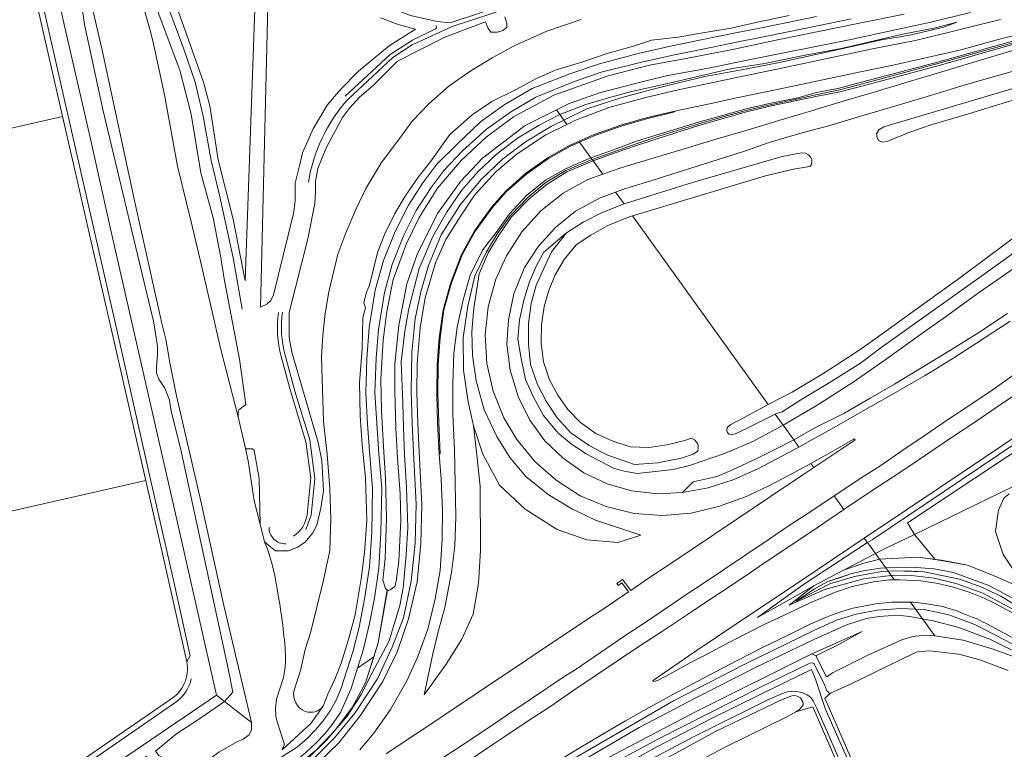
# Model space of a CAD drawing. Header units: metres. Extents: x 209813 to 223847, y 571801 to 587119.
# Tile 399 of 656: x 220710 to 221076, y 577782 to 578054. Entities that reach past the tile are written whole.
import ezdxf

# ---------------------------------------------------------------- set-up
doc = ezdxf.new("R2010")
doc.units = ezdxf.units.M
for name, color, linetype, lineweight in [('B-RO-GR-GRAS-GV', 8, 'Continuous', 0), ('B-RO-GR-GROENVOORZIENING-GV', 8, 'Continuous', 0), ('B-RO-GW-TALUD_KRUIN-G', 8, 'Continuous', 0), ('B-RO-OG-TERREIN_CULTUURSCHEIDING-GV', 8, 'Continuous', 0), ('B-RO-OG-WEG-GV', 8, 'Continuous', 0), ('B-RO-VH-VERHARDING_OPEN-GV', 8, 'Continuous', 0), ('B-RO-VH-VERHARDING_TEGEL-GV', 8, 'Continuous', 0)]:
    doc.layers.add(name, color=color, linetype=linetype, lineweight=lineweight)

msp = doc.modelspace()

# ---------------------------------------------------------------- linework, layer by layer
at = {"layer": 'B-RO-GR-GRAS-GV', "flags": 128}
for points in [[(220608.938, 577827.258), (220701.313, 577848.204), (220696.536, 577868.444), (220757.112, 577882.269), (220754.905, 577891.869), (220747.697, 577923.508), (220741.078, 577952.821), (220736.87, 577971.014), (220731.293, 577995.636), (220727.345, 578012.391), (220726.164, 578017.61), (220639.876, 577997.897), (220624.964, 578063.299)], [(220912.486, 578016.33), (220920.998, 578020.515), (220933.711, 578024.652), (220945.232, 578027.707), (220955.674, 578030.289), (220964.917, 578032.536), (220978.537, 578035.031), (220992.064, 578037.666), (221006.155, 578040.683), (221018.54, 578043.519), (221030.571, 578046.206), (221041.125, 578047.915), (221053.761, 578050.845), (221058.626, 578052.707), (221050.6, 578050.697), (221037.857, 578048.157), (221026.201, 578045.399), (221015.586, 578042.933), (221002.184, 578040.478), (220987.097, 578037.388), (220974.488, 578035.354), (220963.772, 578032.907), (220951.129, 578029.937), (220937.628, 578027.003), (220929.114, 578024.664), (220920.709, 578022.131), (220910.994, 578018.407)], [(221083.845, 578046.368), (221082.326, 578046.524), (221051.888, 578037.97), (221023.199, 578030.43), (221014.859, 578028.266), (221006.432, 578026.559), (220999.446, 578024.63), (220988.377, 578022.335), (220980.241, 578020.49), (220971.945, 578018.145), (220962.533, 578015.606), (220947.569, 578010.964), (220939.553, 578008.44), (220930.932, 578005.304), (220922.575, 578002.287), (220923.054, 578001.62), (220931.045, 578004.542), (220939.707, 578007.628), (220947.774, 578010.342), (220962.673, 578014.905), (220972.107, 578017.662), (220980.331, 578019.918)], [(220923.416, 578001.116), (220931.258, 578004.038), (220939.925, 578007.059), (220947.96, 578009.666), (220962.696, 578014.29), (220972.154, 578017.105), (220980.363, 578019.35), (220988.6, 578021.405), (220999.546, 578023.757), (221006.763, 578025.245), (221015.059, 578026.859), (221023.753, 578029.103), (221052.043, 578036.63), (221082.685, 578045.394), (221083.845, 578046.368), (221052.015, 578037.462), (221023.483, 578029.816), (221014.988, 578027.617), (221006.631, 578025.887), (220999.551, 578024.228), (220988.528, 578021.922), (220980.331, 578019.918)], [(220819.122, 577778.348), (220827.302, 577786.476), (220834.791, 577795.71), (220843.276, 577808.517), (220848.727, 577820.249), (220852.922, 577831.183), (220855.734, 577844.841), (220857.203, 577858.993), (220857.604, 577873.398), (220856.623, 577892.737), (220856.189, 577903.56), (220855.798, 577915.485), (220856.043, 577929.953), (220857.285, 577942.334), (220859.294, 577952.45), (220862.212, 577962.228), (220866.95, 577973.664), (220873.909, 577984.755), (220881.792, 577994.283), (220889.684, 578001.844), (220898.271, 578008.301), (220907.917, 578014.083), (220912.486, 578016.33), (220910.994, 578018.407), (220903.284, 578014.468), (220895.306, 578009.584), (220887.376, 578003.539), (220880.554, 577997.136), (220874.477, 577990.1), (220868.851, 577982.004), (220863.763, 577973.021), (220858.775, 577961.161), (220854.842, 577946.182), (220853.43, 577937.836), (220852, 577926.435), (220852.702, 577911.059), (220852.892, 577901.953), (220853.239, 577891.924), (220854.017, 577879.673), (220854.513, 577864.779), (220853.949, 577854.562), (220852.734, 577842.361), (220851.553, 577835.776), (220847.598, 577822.638), (220841.186, 577810.43), (220837.149, 577802.598), (220831.953, 577794.528), (220824.398, 577785.734), (220816.924, 577778.482)], [(220922.575, 578002.287), (220913.083, 577998.253), (220905.644, 577993.947), (220898.685, 577988.232), (220892.291, 577981.414), (220887.354, 577974.477), (220882.28, 577967.915), (220877.672, 577958.681), (220875.054, 577949.437), (220872.852, 577939.272), (220871.668, 577929.595), (220871.282, 577918.165), (220871.26, 577906.938), (220871.921, 577893.651), (220872.322, 577868.713), (220872.024, 577857.888), (220870.722, 577848.028), (220868.312, 577834.987), (220865.955, 577826.442), (220863.83, 577817.806), (220860.603, 577802.508), (220868.732, 577813.973), (220874.543, 577823.275), (220878.792, 577832.558), (220880.749, 577843.937), (220881.562, 577856.247), (220881.349, 577880.166), (220879.798, 577895.159), (220878.954, 577902.541), (220877, 577911.471), (220875.181, 577923.353), (220875.141, 577935.44)], [(220878.954, 577902.541), (220882.349, 577892.053), (220888.622, 577880.466), (220898.157, 577871.563), (220909.973, 577864.02), (220921.111, 577860.12), (220932.591, 577859.17), (220941.092, 577861.921), (220924.231, 577867.52), (220915.441, 577871.745), (220906.642, 577877.034), (220898.378, 577883.733), (220892.47, 577890.829), (220887.557, 577898.584), (220882.945, 577908.494), (220879.875, 577919.294), (220878.578, 577928.697), (220878.283, 577937.645), (220879, 577946.331), (220881.001, 577959.19), (220884.374, 577966.952), (220888.458, 577973.667), (220893.087, 577980.392), (220899.621, 577986.985), (220906.306, 577992.473), (220913.61, 577997.06), (220923.416, 578001.116), (220923.054, 578001.62), (220913.276, 577997.63), (220905.926, 577993.283), (220899.129, 577987.589), (220892.723, 577980.814), (220887.905, 577974.088), (220883.701, 577967.279), (220879.479, 577958.442), (220876.793, 577947.157), (220875.141, 577935.44)], [(221014.952, 577846.098), (221019.183, 577847.535), (221023.816, 577848.618), (221030.185, 577849.596), (221032.174, 577849.737), (221029.873, 577852.939), (221029.419, 577852.892), (221024.028, 577851.542), (221016.503, 577848.93)], [(221032.174, 577849.737), (221041.903, 577850.028), (221050.114, 577849.344), (221057.378, 577848.014), (221070.512, 577843.17), (221079.981, 577838.122), (221091.623, 577832.245), (221095.953, 577830.01), (221099.632, 577827.431), (221100.71, 577829.464), (221088.318, 577837.669), (221080.361, 577843.257), (221071.589, 577847.192), (221062.511, 577850.755), (221052.913, 577852.572), (221044.012, 577853.772), (221029.873, 577852.939)], [(221014.952, 577846.098), (221010.621, 577844.62), (221005.643, 577841.968), (220998.87, 577837.409), (221011.415, 577843.752), (221020.568, 577846.585), (221030.561, 577848.426), (221033.023, 577848.554), (221032.174, 577849.737)], [(221005.45, 577843.078), (220996.258, 577835.879), (221009.471, 577841.721), (221023.827, 577845.664), (221034.209, 577846.904)], [(221043.18, 577834.417), (221037.771, 577834.605), (221028.904, 577834.007), (221021.136, 577832.524), (221013.801, 577830.235), (221005.481, 577826.399), (220979.725, 577813.865), (220953.215, 577800.267), (220914.944, 577778.049), (220878.751, 577754.438), (220910.887, 577773.026), (220940.452, 577790.366), (220961.867, 577801.575), (220984.03, 577812.84), (221005.425, 577823.117), (221017.965, 577828.734), (221025.031, 577830.856), (221029.735, 577831.678), (221036.405, 577832.126), (221041.071, 577831.668), (221045.766, 577830.817)], [(221077.704, 577811.566), (221067.174, 577815.478), (221059.263, 577817.649), (221048.553, 577818.906), (221043.971, 577818.463), (221042.719, 577818.032), (221019.25, 577806.653), (221011.588, 577803.097), (221009.522, 577801.277), (221021.799, 577773.178), (221032.118, 577750.16), (221068.63, 577730.157), (221089.473, 577718.568)], [(221026.191, 577749.043), (221005.083, 577798.081), (220998.749, 577796.236), (220995.627, 577794.517), (220973.177, 577783.434), (220950.712, 577771.602)]]:
    msp.add_lwpolyline(points, dxfattribs=at)
for points in [[(220988.485, 577910.547), (220938.085, 577980.698), (220936.129, 577980.105), (220928.598, 577976.989), (220922.513, 577973.555), (220917.108, 577969.886), (220912.58, 577964.449), (220909.336, 577958.74), (220906.946, 577952.978), (220905.231, 577946.935), (220904.15, 577940.184), (220904.025, 577933.278), (220905.001, 577926.396), (220907.234, 577919.7), (220910.225, 577914.006), (220913.942, 577908.664), (220918.755, 577903.869), (220924.428, 577899.779), (220930.724, 577896.828), (220937.102, 577894.716), (220944.045, 577894.496), (220950.785, 577895.556), (220957.527, 577897.138), (220960.003, 577898.029), (220961.086, 577897.388), (220962.051, 577896.298), (220962.47, 577895.365), (220962.471, 577894.409), (220962.3, 577893.116), (220960.626, 577892.05), (220956.194, 577890.51), (220947.285, 577888.766), (220938.824, 577888.208), (220928.497, 577891.767), (220921.874, 577895.308), (220915.164, 577899.93), (220910.07, 577905.531), (220905.976, 577911.739), (220902.769, 577917.917), (220900.139, 577925.359), (220899.365, 577933.127), (220899.4, 577940.683), (220900.324, 577948.097), (220902.251, 577954.971), (220907.938, 577967.321), (220913.485, 577974.375), (220905.015, 577967.187), (220902.509, 577962.533), (220899.697, 577956.124), (220897.598, 577949.358), (220895.987, 577941.993), (220895.458, 577934.822), (220896.623, 577927.643), (220898.298, 577919.887), (220901.27, 577913.281), (220904.941, 577906.482), (220910.358, 577899.908), (220915.177, 577895.906), (220920.541, 577892.305), (220931.246, 577886.695), (220934.864, 577885.685), (220939.698, 577884.884), (220953.094, 577886.301), (220959.242, 577887.775), (220972.219, 577892.276), (220982.716, 577896.746), (220994.039, 577902.817), (220991.104, 577906.901), (220982.075, 577902.487), (220976.261, 577899.555), (220974.778, 577899.368), (220973.889, 577899.523), (220973.276, 577900.051), (220973.037, 577900.807), (220973.209, 577901.952), (220974.546, 577903.071), (220981.086, 577906.502)], [(220984.482, 577831.299), (221005.45, 577843.078), (221016.503, 577848.93), (221028.342, 577855.07), (221025.425, 577859.13), (221001.626, 577843.515)], [(221088.737, 577830.236), (221085.006, 577833.129), (221074.91, 577839.222), (221067.279, 577842.876), (221059.539, 577845.536), (221046.46, 577848.304), (221034.98, 577848.656), (221033.023, 577848.554), (221034.209, 577846.904), (221035.419, 577847.001), (221041.698, 577846.894), (221050.109, 577845.938), (221058.714, 577843.772), (221068.191, 577840.287), (221077.527, 577835.363), (221084.677, 577831.566)], [(221102.924, 577810.288), (221097.176, 577813.236), (221079.442, 577821.311), (221065.549, 577828.519), (221055.563, 577832.259), (221046.456, 577834.303), (221043.18, 577834.417), (221045.766, 577830.817), (221049.773, 577830.091), (221059.308, 577827.562), (221070.845, 577823.235), (221083.164, 577817.088)], [(221006.199, 577816.982), (221014.951, 577821.402), (221023.436, 577826.018), (221004.661, 577817.707)]]:
    msp.add_lwpolyline(points, close=True, dxfattribs=at)
at = {"layer": 'B-RO-GR-GROENVOORZIENING-GV', "flags": 128}
for points in [[(221063.633, 578056.369), (221048.885, 578052.789), (221031.654, 578048.997), (221019.193, 578046.27), (220979.454, 578038.339), (220966.324, 578035.652), (220951.115, 578032.942), (220942.039, 578030.702), (220925.796, 578026.431), (220914.255, 578022.346), (220909.782, 578020.093)], [(221143.534, 578055.517), (221131.823, 578051.755), (221120.047, 578047.89), (221100.947, 578041.291), (221088.295, 578037.306), (221079.091, 578034.43), (221069.439, 578031.695), (221060.059, 578028.897), (221048.823, 578025.454), (221037.983, 578022.259), (221021.967, 578017.58), (221011.369, 578014.325), (221000.622, 578011.478), (220989.234, 578008.14), (220979.674, 578004.746), (220969.872, 578001.705), (220947.196, 577994.524), (220935.217, 577990.808), (220931.735, 577989.537)], [(220910.994, 578018.407), (220920.709, 578022.131), (220929.114, 578024.664), (220937.628, 578027.003), (220951.129, 578029.937), (220963.772, 578032.907), (220974.488, 578035.354), (220987.097, 578037.388), (221002.184, 578040.478), (221015.586, 578042.933), (221026.201, 578045.399), (221037.857, 578048.157), (221050.6, 578050.697), (221058.626, 578052.707), (221053.761, 578050.845), (221041.125, 578047.915), (221030.571, 578046.206), (221018.54, 578043.519), (221006.155, 578040.683), (220992.064, 578037.666), (220978.537, 578035.031), (220964.917, 578032.536), (220955.674, 578030.289), (220945.232, 578027.707), (220933.711, 578024.652), (220920.998, 578020.515), (220912.486, 578016.33), (220913.623, 578014.746), (220916.531, 578016.21), (220929.213, 578021.006), (220942.978, 578024.744), (220955.051, 578027.627), (220969.097, 578030.587), (220978.596, 578032.569), (220994.667, 578035.893), (221017.894, 578040.863), (221027.283, 578042.822), (221043.068, 578045.98), (221055.38, 578048.895), (221061.748, 578050.479), (221074.777, 578053.791)], [(221088.181, 578049.879), (221073.971, 578046.276), (221060.56, 578042.567), (221056.382, 578041.58), (221034.309, 578036.671), (221022.796, 578034.31), (221001.221, 578029.716), (220988.179, 578026.986), (220977.33, 578024.678), (220966.598, 578022.433), (220954.207, 578019.828), (220953.28, 578019.32), (220943.19, 578016.79), (220933.852, 578014.074), (220923.995, 578010.648), (220918.365, 578008.146), (220922.575, 578002.287), (220930.932, 578005.304), (220939.553, 578008.44), (220947.569, 578010.964), (220962.533, 578015.606), (220971.945, 578018.145), (220980.241, 578020.49), (220988.377, 578022.335), (220999.446, 578024.63), (221006.432, 578026.559), (221014.859, 578028.266), (221023.199, 578030.43), (221051.888, 578037.97), (221082.326, 578046.524)], [(221082.685, 578045.394), (221052.043, 578036.63), (221023.753, 578029.103), (221015.059, 578026.859), (221006.763, 578025.245), (220999.546, 578023.757), (220988.6, 578021.405), (220980.363, 578019.35), (220972.154, 578017.105), (220962.696, 578014.29), (220947.96, 578009.666), (220939.925, 578007.059), (220931.258, 578004.038), (220923.416, 578001.116), (220926.943, 577996.207), (220933.307, 577998.47), (220945.15, 578002.02), (220956.829, 578005.495), (220968.682, 578009.08), (220980.622, 578012.614), (220992.365, 578016.19), (221004.524, 578019.812), (221016.333, 578023.362), (221028.212, 578026.887), (221040.131, 578030.462), (221051.774, 578033.899), (221064.857, 578037.819), (221079.795, 578042.322)], [(220816.924, 577778.482), (220824.398, 577785.734), (220831.953, 577794.528), (220837.149, 577802.598), (220841.186, 577810.43), (220847.598, 577822.638), (220851.553, 577835.776), (220852.734, 577842.361), (220853.949, 577854.562), (220854.513, 577864.779), (220854.017, 577879.673), (220853.239, 577891.924), (220852.892, 577901.953), (220852.702, 577911.059), (220852, 577926.435), (220853.43, 577937.836), (220854.842, 577946.182), (220858.775, 577961.161), (220863.763, 577973.021), (220868.851, 577982.004), (220874.477, 577990.1), (220880.554, 577997.136), (220887.376, 578003.539), (220895.306, 578009.584), (220903.284, 578014.468), (220910.994, 578018.407), (220909.782, 578020.093), (220898.188, 578014.255), (220882.269, 578002.203), (220874.195, 577993.598), (220865.596, 577981.606), (220857.939, 577966.293), (220854.128, 577955.391), (220851.193, 577939.968), (220849.682, 577925.669), (220849.68, 577915.525), (220850.117, 577901.686), (220850.698, 577890.581), (220851.714, 577877.252), (220851.905, 577867.496), (220851.116, 577852.256), (220850.231, 577844.619), (220849.69, 577842.862), (220847.956, 577841.56), (220847.331, 577841.384), (220846.929, 577841.493), (220843.495, 577821.822), (220838.738, 577806.933), (220833.879, 577797.76), (220827.587, 577789.533), (220820.524, 577782.056)], [(220912.486, 578016.33), (220907.917, 578014.083), (220898.271, 578008.301), (220889.684, 578001.844), (220881.792, 577994.283), (220873.909, 577984.755), (220866.95, 577973.664), (220862.212, 577962.228), (220859.294, 577952.45), (220857.285, 577942.334), (220856.043, 577929.953), (220855.798, 577915.485), (220856.189, 577903.56), (220856.623, 577892.737), (220857.604, 577873.398), (220857.203, 577858.993), (220855.734, 577844.841), (220852.922, 577831.183), (220848.727, 577820.249), (220843.276, 577808.517), (220834.791, 577795.71), (220827.302, 577786.476), (220819.122, 577778.348)], [(220820.832, 577776.795), (220828.818, 577784.661), (220836.859, 577794.678), (220845.178, 577807.525), (220850.631, 577818.723), (220854.809, 577830.741), (220857.995, 577844.608), (220859.385, 577858.834), (220859.663, 577873.241), (220858.742, 577892.952), (220858.199, 577903.524), (220857.825, 577915.089), (220858.001, 577925.752), (220859.042, 577939.162), (220860.997, 577950.255), (220864.846, 577963.266), (220868.695, 577971.956), (220873.923, 577980.377), (220879.284, 577988.428), (220887.397, 577997.148), (220895.108, 578003.811), (220905.778, 578010.797), (220913.623, 578014.746)], [(220918.365, 578008.146), (220914.759, 578006.544), (220906.804, 578002.072), (220898.738, 577996.328), (220891.068, 577989.695), (220885.989, 577983.843), (220879.513, 577974.983), (220874.7, 577966.217), (220870.808, 577955.766), (220867.948, 577945.688), (220866.517, 577935.348), (220865.777, 577925.395), (220865.644, 577914.495), (220865.999, 577903.89), (220866.514, 577892.127), (220866.174, 577892.049), (220866.889, 577882.742), (220867.352, 577871.152), (220867.325, 577860.475), (220866.498, 577848.78), (220864.73, 577838.281), (220861.894, 577826.902), (220858.289, 577816.815), (220854.208, 577807.694), (220848.042, 577797.015), (220841.865, 577788.239), (220836.71, 577782.023)], [(221243.532, 578006.537), (221242.15, 578006.625), (221241.915, 578006.518), (221236.304, 578003.22), (221227.975, 577997.684), (221219.67, 577992.122), (221211.383, 577986.524), (221198.899, 577978.21), (221190.61, 577972.615), (221182.303, 577967.049), (221169.864, 577958.666), (221161.549, 577953.11), (221153.232, 577947.557), (221135.274, 577935.467), (221106.225, 577915.944), (221097.939, 577910.346), (221089.632, 577904.779), (221081.308, 577899.237), (221068.877, 577890.842), (221060.578, 577885.263), (221052.27, 577879.697), (221039.809, 577871.349), (221024.183, 577860.859)], [(220934.868, 577985.175), (220960.272, 577993.136), (220993.686, 578002.838), (221000.873, 578004.15), (221002.37, 578004.074), (221003.468, 578003.344), (221004.3, 578002.447), (221004.702, 578001.637), (221004.732, 578000.632), (221004.573, 577999.797), (221003.912, 577999.101), (220997.886, 577998.045), (220987.473, 577995.622), (220961.896, 577987.915), (220938.085, 577980.698), (220988.485, 577910.547), (220997.376, 577915.153), (221009.188, 577922.131), (221020.461, 577929.443), (221025.435, 577933.003), (221060.022, 577957.949), (221085.48, 577976.912)], [(220923.416, 578001.116), (220913.61, 577997.06), (220906.306, 577992.473), (220899.621, 577986.985), (220893.087, 577980.392), (220888.458, 577973.667), (220884.374, 577966.952), (220881.001, 577959.19), (220879, 577946.331), (220878.283, 577937.645), (220878.578, 577928.697), (220879.875, 577919.294), (220882.945, 577908.494), (220887.557, 577898.584), (220892.47, 577890.829), (220898.378, 577883.733), (220906.642, 577877.034), (220915.441, 577871.745), (220924.231, 577867.52), (220941.092, 577861.921), (220932.591, 577859.17), (220921.111, 577860.12), (220909.973, 577864.02), (220898.157, 577871.563), (220888.622, 577880.466), (220882.349, 577892.053), (220878.954, 577902.541), (220879.798, 577895.159), (220881.349, 577880.166), (220881.562, 577856.247), (220880.749, 577843.937), (220878.792, 577832.558), (220874.543, 577823.275), (220868.732, 577813.973), (220860.603, 577802.508), (220863.83, 577817.806), (220865.955, 577826.442), (220868.312, 577834.987), (220870.722, 577848.028), (220872.024, 577857.888), (220872.322, 577868.713), (220871.921, 577893.651), (220871.26, 577906.938), (220871.282, 577918.165), (220871.668, 577929.595), (220872.852, 577939.272), (220875.054, 577949.437), (220877.672, 577958.681), (220882.28, 577967.915), (220887.354, 577974.477), (220892.291, 577981.414), (220898.685, 577988.232), (220905.644, 577993.947), (220913.083, 577998.253), (220922.575, 578002.287)], [(221004.296, 577888.54), (220996.719, 577884.485), (220988.47, 577880.096), (220979.968, 577876.192), (220970.033, 577872.543), (220959.777, 577870.117), (220949.174, 577869.232), (220938.637, 577870.025), (220928.295, 577872.622), (220918.615, 577876.592), (220909.609, 577882.334), (220901.676, 577889.26), (220894.982, 577897.519), (220890.153, 577905.591), (220886.205, 577915.506), (220883.904, 577925.815), (220883.251, 577936.414), (220884.433, 577946.893), (220887.258, 577957.093), (220891.161, 577965.792), (220896.87, 577974.703), (220903.966, 577982.532), (220912.261, 577989.109), (220921.451, 577994.255), (220926.943, 577996.207)], [(220997.952, 577897.37), (220994.039, 577902.817), (220982.716, 577896.746), (220972.219, 577892.276), (220959.242, 577887.775), (220953.094, 577886.301), (220939.698, 577884.884), (220934.864, 577885.685), (220931.246, 577886.695), (220920.541, 577892.305), (220915.177, 577895.906), (220910.358, 577899.908), (220904.941, 577906.482), (220901.27, 577913.281), (220898.298, 577919.887), (220896.623, 577927.643), (220895.458, 577934.822), (220895.987, 577941.993), (220897.598, 577949.358), (220899.697, 577956.124), (220902.509, 577962.533), (220905.015, 577967.187), (220913.485, 577974.375), (220919.63, 577978.315), (220926.444, 577981.884), (220934.868, 577985.175), (220931.735, 577989.537), (220925.95, 577987.426), (220916.784, 577982.472), (220909.532, 577976.535), (220903.118, 577969.404), (220897.853, 577961.44), (220893.956, 577951.676), (220891.947, 577942.046), (220891.371, 577932.938), (220892.542, 577923.288), (220895.555, 577913.474), (220899.922, 577904.707), (220905.44, 577897.025), (220912.283, 577890.553), (220919.973, 577885.111), (220928.623, 577880.993), (220937.676, 577878.39), (220947.254, 577877.279), (220956.665, 577877.755)], [(221113.754, 577991.32), (221067.037, 577957.787), (221029.923, 577931.387), (221022.756, 577925.85), (221011.061, 577918.528), (221000.59, 577912.271), (220993.702, 577907.761), (220991.586, 577907.132), (220991.104, 577906.901), (220994.039, 577902.817)], [(221081.507, 577962.383), (221066.972, 577952.313), (221054.394, 577943.199), (221044.223, 577935.91), (221032.256, 577927.446), (221020.085, 577918.806), (221006.305, 577909.969), (220994.039, 577902.817)], [(221016.513, 577907.237), (221026.332, 577912.854), (221035.404, 577918.143), (221044.592, 577923.641), (221056.275, 577930.768), (221066.809, 577937.315), (221077.417, 577944.437)], [(220999.865, 577894.707), (221003.325, 577896.675), (221012.112, 577901.45), (221022.931, 577907.713), (221029.471, 577911.385), (221031.651, 577912.607), (221042.496, 577918.825), (221046.809, 577921.355), (221053.221, 577925.247), (221057.463, 577927.895), (221065.871, 577933.31), (221078.39, 577941.572)], [(221107.327, 577914.237), (221027.084, 577860.218), (221025.425, 577859.13), (221028.342, 577855.07), (221031.966, 577856.949), (221042.809, 577862.135), (221040.297, 577866.482), (221102.481, 577907.771)], [(221016.513, 577907.237), (221005.994, 577902.022), (220997.952, 577897.37)], [(220846.458, 577780.544), (220854.765, 577786.112), (220863.104, 577791.63), (220867.235, 577794.449), (220879.719, 577802.764), (220888.008, 577808.358), (220896.347, 577813.878), (220904.618, 577819.499), (220912.948, 577825.032), (220922.845, 577831.718), (220927.063, 577834.405), (220936.543, 577840.777), (220934.077, 577844.135), (220932.716, 577843.221), (220932.224, 577843.961), (220934.279, 577845.45), (220937.38, 577841.32), (220943.605, 577845.648), (220951.931, 577851.187), (220960.254, 577856.73), (220968.555, 577862.307), (220976.837, 577867.911), (220989.312, 577876.24), (221001.767, 577884.598), (221005.366, 577887.049)], [(221012.951, 577876.493), (221005.042, 577871.229), (220996.664, 577865.769), (220988.388, 577860.155), (220980.112, 577854.542), (220971.813, 577848.963), (220963.498, 577843.407), (220959.313, 577840.67), (220946.901, 577832.249), (220942.765, 577829.437), (220934.416, 577823.933), (220926.171, 577818.273), (220916.694, 577811.852), (220912.482, 577809.154), (220900.019, 577800.809), (220891.718, 577795.232), (220883.448, 577789.61), (220875.127, 577784.061), (220866.796, 577778.528)], [(220878.525, 577778.901), (220886.798, 577784.519), (220890.971, 577787.273), (220899.294, 577792.817), (220907.619, 577798.357), (220915.88, 577803.993), (220924.186, 577809.562), (220932.452, 577815.19), (220940.796, 577820.702), (220949.131, 577826.228), (220961.433, 577834.444), (220965.615, 577837.186), (220973.93, 577842.741), (220982.23, 577848.318), (220986.4, 577851.078), (220998.834, 577859.467), (221007.139, 577865.038), (221016.607, 577871.404)], [(221034.209, 577846.904), (221023.827, 577845.664), (221009.471, 577841.721), (220996.258, 577835.879), (221005.45, 577843.078), (220984.482, 577831.299), (221001.626, 577843.515), (221025.425, 577859.13), (221024.183, 577860.859), (221006.62, 577849.021), (220998.323, 577843.437), (220989.999, 577837.896), (220977.541, 577829.542), (220969.269, 577823.923), (220960.931, 577818.402), (220946.169, 577808.277), (220945.631, 577807.675), (220945.687, 577807.449), (220946.461, 577807.617), (220947.519, 577808.026), (220952.05, 577810.332), (220960.833, 577815.121), (220965.256, 577817.454), (220974.116, 577822.09), (220987.486, 577828.89), (220991.983, 577831.079), (221003.868, 577836.647), (221013.096, 577840.61), (221019.731, 577842.839), (221027.594, 577844.547), (221033.553, 577845.259), (221035.377, 577845.279)], [(221079.981, 577838.122), (221070.512, 577843.17), (221057.378, 577848.014), (221050.114, 577849.344), (221041.903, 577850.028), (221032.174, 577849.737), (221033.023, 577848.554), (221039.763, 577848.631), (221046.46, 577848.304), (221059.539, 577845.536), (221067.279, 577842.876), (221074.91, 577839.222), (221085.006, 577833.129)], [(221077.527, 577835.363), (221068.191, 577840.287), (221058.714, 577843.772), (221050.109, 577845.938), (221041.698, 577846.894), (221035.419, 577847.001), (221034.209, 577846.904), (221035.377, 577845.279), (221037.566, 577845.343), (221045.1, 577844.965), (221051.042, 577844.075), (221056.886, 577842.705), (221063.195, 577840.733), (221068.76, 577838.464), (221072.383, 577836.696), (221083.55, 577830.687)], [(221041.324, 577837.001), (221034.431, 577836.977), (221028.467, 577836.316), (221020.58, 577834.83), (221018.622, 577834.327), (221015.453, 577833.34), (221011.674, 577832.026), (221004.281, 577828.886), (220995.391, 577824.447), (220986.378, 577820.107), (220977.479, 577815.545), (220968.598, 577810.95), (220964.157, 577808.651), (220952.984, 577802.642), (220944.184, 577797.784), (220935.475, 577792.796), (220926.773, 577787.796), (220918.161, 577782.666), (220909.611, 577777.448)], [(221135.556, 577796.036), (221132.217, 577798.018), (221132.139, 577797.878), (221126.453, 577801.055), (221119.414, 577804.855), (221112.396, 577808.697), (221103.445, 577813.165), (221099.707, 577814.657), (221095.928, 577816.075), (221088.188, 577819.13), (221084.641, 577820.998), (221081.049, 577822.793), (221069.738, 577828.943), (221067.911, 577829.782), (221066.134, 577830.768), (221064.248, 577831.435), (221060.537, 577832.945), (221058.685, 577833.711), (221055.268, 577834.762), (221053.342, 577835.323), (221047.441, 577836.415), (221042.477, 577836.964), (221041.324, 577837.001), (221043.18, 577834.417)], [(221043.18, 577834.417), (221046.456, 577834.303), (221055.563, 577832.259), (221065.549, 577828.519), (221079.442, 577821.311), (221097.176, 577813.236), (221102.924, 577810.288), (221083.164, 577817.088), (221070.845, 577823.235), (221059.308, 577827.562), (221049.773, 577830.091), (221045.766, 577830.817), (221050.355, 577824.429), (221060.934, 577822.87), (221071.655, 577819.575), (221087.038, 577814.053), (221097.403, 577810.222), (221112.634, 577802.354), (221129.517, 577793.162), (221133.321, 577790.548), (221134.327, 577789.166), (221134.726, 577787.969), (221137.708, 577793.47)], [(220717.616, 577642.458), (220744.136, 577660.022), (220792.151, 577691.955), (220816.487, 577708.232), (220820.958, 577711.132), (220844.478, 577726.919), (220876.568, 577748.072), (220901.607, 577763.412), (220929.091, 577779.181), (220961.719, 577796.366), (221004.661, 577817.707), (221023.436, 577826.018), (221014.951, 577821.402), (221006.199, 577816.982), (221010.09, 577809.261), (221010.532, 577809.323), (221012.404, 577810.644), (221025.201, 577817.194), (221038.136, 577822.983), (221042.15, 577824.191), (221047.222, 577824.713), (221050.355, 577824.429)]]:
    msp.add_lwpolyline(points, dxfattribs=at)
for points in [[(221029.579, 578012.686), (221031.458, 578013.863), (221081.145, 578028.529), (221109.626, 578037.085), (221111.211, 578036.939), (221112.051, 578036.074), (221112.25, 578034.65), (221111.458, 578032.968), (221109.455, 578031.849), (221092.482, 578027.39), (221077.423, 578023.102), (221062.569, 578018.514), (221049.411, 578014.685), (221040.721, 578011.697), (221032.736, 578008.379), (221030.83, 578008.058), (221029.508, 578008.736), (221028.976, 578009.818), (221028.768, 578011.162)], [(221016.607, 577871.404), (221027.881, 577878.995), (221036.237, 577884.488), (221044.512, 577890.103), (221056.974, 577898.451), (221065.288, 577904.008), (221073.57, 577909.613), (221081.88, 577915.176), (221090.167, 577920.773), (221098.483, 577926.326), (221103.931, 577930.115), (221100.712, 577935.519), (221092.401, 577929.985), (221084.143, 577924.346), (221079.905, 577921.688), (221071.742, 577915.907), (221063.436, 577910.337), (221055.081, 577904.841), (221046.842, 577899.173), (221038.558, 577893.572), (221030.334, 577887.883), (221021.92, 577882.473), (221013.596, 577876.931), (221012.951, 577876.493)], [(220997.952, 577897.37), (220991.384, 577893.984), (220983.928, 577890.278), (220975.177, 577886.234), (220969.454, 577883.76), (220960.56, 577881.729), (220956.665, 577877.755), (220966.154, 577879.491), (220975.379, 577882.554), (220984.658, 577886.646), (220995.899, 577892.548), (220999.865, 577894.707)], [(221005.366, 577887.049), (221017.647, 577895.298), (221020.611, 577897.291), (221020.772, 577897.596), (221020.57, 577897.79), (221020.395, 577897.703), (221020.041, 577897.48), (221015.11, 577894.698), (221010.773, 577892.211), (221004.296, 577888.54)]]:
    msp.add_lwpolyline(points, close=True, dxfattribs=at)
at = {"layer": 'B-RO-GW-TALUD_KRUIN-G', "flags": 128}
for points in [[(220912.486, 578016.33), (220920.998, 578020.515), (220933.711, 578024.652), (220945.232, 578027.707), (220955.674, 578030.289), (220964.917, 578032.536), (220978.537, 578035.031), (220992.064, 578037.666), (221006.155, 578040.683), (221018.54, 578043.519), (221030.571, 578046.206), (221041.125, 578047.915), (221053.761, 578050.845), (221058.626, 578052.707)], [(221083.845, 578046.368), (221082.326, 578046.524), (221051.888, 578037.97), (221023.199, 578030.43), (221014.859, 578028.266), (221006.432, 578026.559), (220999.446, 578024.63), (220988.377, 578022.335), (220980.241, 578020.49), (220971.945, 578018.145), (220962.533, 578015.606), (220947.569, 578010.964), (220939.553, 578008.44), (220930.932, 578005.304), (220922.575, 578002.287)], [(220923.416, 578001.116), (220931.258, 578004.038), (220939.925, 578007.059), (220947.96, 578009.666), (220962.696, 578014.29), (220972.154, 578017.105), (220980.363, 578019.35), (220988.6, 578021.405), (220999.546, 578023.757), (221006.763, 578025.245), (221015.059, 578026.859), (221023.753, 578029.103), (221052.043, 578036.63), (221082.685, 578045.394), (221083.845, 578046.368)], [(220819.122, 577778.348), (220827.302, 577786.476), (220834.791, 577795.71), (220843.276, 577808.517), (220848.727, 577820.249), (220852.922, 577831.183), (220855.734, 577844.841), (220857.203, 577858.993), (220857.604, 577873.398), (220856.623, 577892.737), (220856.189, 577903.56), (220855.798, 577915.485), (220856.043, 577929.953), (220857.285, 577942.334), (220859.294, 577952.45), (220862.212, 577962.228), (220866.95, 577973.664), (220873.909, 577984.755), (220881.792, 577994.283), (220889.684, 578001.844), (220898.271, 578008.301), (220907.917, 578014.083), (220912.486, 578016.33)], [(221247.249, 578009.37), (221245.823, 578008.4), (221245.972, 578008.178), (221243.532, 578006.537), (221243.082, 578005.281), (221209.625, 577982.816), (221155.609, 577946.499), (221107.327, 577914.237), (221027.084, 577860.218), (221025.425, 577859.13)], [(220922.575, 578002.287), (220913.083, 577998.253), (220905.644, 577993.947), (220898.685, 577988.232), (220892.291, 577981.414), (220887.354, 577974.477), (220882.28, 577967.915), (220877.672, 577958.681), (220875.054, 577949.437), (220872.852, 577939.272), (220871.668, 577929.595), (220871.282, 577918.165), (220871.26, 577906.938), (220871.921, 577893.651), (220872.322, 577868.713), (220872.024, 577857.888), (220870.722, 577848.028), (220868.312, 577834.987), (220865.955, 577826.442), (220863.83, 577817.806), (220860.603, 577802.508)], [(220941.092, 577861.921), (220924.231, 577867.52), (220915.441, 577871.745), (220906.642, 577877.034), (220898.378, 577883.733), (220892.47, 577890.829), (220887.557, 577898.584), (220882.945, 577908.494), (220879.875, 577919.294), (220878.578, 577928.697), (220878.283, 577937.645), (220879, 577946.331), (220881.001, 577959.19), (220884.374, 577966.952), (220888.458, 577973.667), (220893.087, 577980.392), (220899.621, 577986.985), (220906.306, 577992.473), (220913.61, 577997.06), (220923.416, 578001.116)], [(220997.952, 577897.37), (221005.994, 577902.022), (221016.513, 577907.237), (221026.332, 577912.854), (221035.404, 577918.143), (221044.592, 577923.641), (221056.275, 577930.768), (221066.809, 577937.315), (221077.417, 577944.437)], [(220956.665, 577877.755), (220960.56, 577881.729), (220969.454, 577883.76), (220975.177, 577886.234), (220983.928, 577890.278), (220991.384, 577893.984), (220997.952, 577897.37)], [(221025.425, 577859.13), (221001.626, 577843.515), (220984.482, 577831.299)], [(221033.023, 577848.554), (221030.561, 577848.426), (221020.568, 577846.585), (221011.415, 577843.752), (220998.87, 577837.409), (221005.643, 577841.968), (221010.621, 577844.62), (221019.183, 577847.535), (221023.816, 577848.618), (221030.185, 577849.596), (221032.174, 577849.737)], [(221032.174, 577849.737), (221041.903, 577850.028), (221050.114, 577849.344), (221057.378, 577848.014), (221070.512, 577843.17), (221079.981, 577838.122), (221091.623, 577832.245), (221095.953, 577830.01), (221099.632, 577827.431)], [(221088.737, 577830.236), (221085.006, 577833.129), (221074.91, 577839.222), (221067.279, 577842.876), (221059.539, 577845.536), (221046.46, 577848.304), (221034.98, 577848.656), (221033.023, 577848.554)], [(221043.18, 577834.417), (221037.771, 577834.605), (221028.904, 577834.007), (221021.136, 577832.524), (221013.801, 577830.235), (221005.481, 577826.399), (220979.725, 577813.865), (220953.215, 577800.267), (220914.944, 577778.049), (220878.751, 577754.438)], [(221102.924, 577810.288), (221097.176, 577813.236), (221079.442, 577821.311), (221065.549, 577828.519), (221055.563, 577832.259), (221046.456, 577834.303), (221043.18, 577834.417)], [(221023.436, 577826.018), (221004.661, 577817.707)]]:
    msp.add_lwpolyline(points, dxfattribs=at)
at = {"layer": 'B-RO-OG-TERREIN_CULTUURSCHEIDING-GV', "flags": 128}
for points in [[(221056.027, 578094.582), (221037.494, 578087.466), (221029.309, 578085.579), (221020.8, 578085.058), (221012.567, 578082.611), (221000.067, 578076.95), (220985.345, 578073.244), (220966.286, 578070.311), (220943.379, 578068.58), (220929.285, 578066.226), (220920.488, 578064.813), (220892.126, 578058.107), (220871.022, 578051.157), (220856.179, 578044.32), (220848.975, 578039.616), (220832.194, 578024.036)], [(220730.069, 578092.846), (220725.477, 578090.043), (220722.223, 578085.606), (220721.203, 578080.421), (220721.566, 578076.055), (220722.035, 578073.432), (220726.383, 578053.479), (220736.43, 578009.869), (220744.258, 577974.785), (220768.225, 577869.913), (220776.285, 577833.69), (220783.414, 577802.341), (220786.323, 577800.095), (220789.418, 577803.481), (220787.844, 577811.667), (220770.077, 577894.314), (220766.544, 577908.058), (220765.911, 577912.155), (220764.148, 577916.559), (220762.007, 577919.893), (220761.141, 577922.215), (220761.141, 577924.686), (220761.535, 577928.946), (220761.535, 577932.239)], [(220796.446, 577792.268), (220786.118, 577835.735), (220777.541, 577874.615), (220768.593, 577913.768), (220766.138, 577925.465), (220764.52, 577934.863), (220762.94, 577941.337), (220753.085, 577985.816), (220740.88, 578042.336), (220735.107, 578067.525), (220732.307, 578080.34), (220732.614, 578086.368), (220740.576, 578088.14), (220739.442, 578088.572), (220736.943, 578088.964), (220735.306, 578088.964), (220733.395, 578088.418), (220731.531, 578087.098), (220730.53, 578085.233), (220729.984, 578082.64), (220734.379, 578051.871), (220741.145, 578020.243), (220760.135, 577940.901), (220761.535, 577932.239)], [(220917.007, 578066.903), (220916.479, 578072.703), (220905.053, 578072.86), (220895.786, 578072.853), (220853.834, 578074.171), (220834.572, 578076.357), (220824.745, 578078.168), (220816.5, 578080.326), (220815.56, 578076.948), (220815.499, 578075.85), (220816.044, 578075.281), (220827.385, 578070.475), (220844.734, 578059.314), (220855.465, 578055.244), (220865.408, 578053.005), (220870.262, 578052.513), (220892.067, 578059.724), (220915.584, 578065.339)], [(220772.94, 578046.235), (220763.594, 578072.57), (220763.594, 578075.89)], [(220794.118, 577956.535), (220798.242, 578075.194), (220790.398, 578076.586), (220781.439, 578077.091), (220766.263, 578077.614)], [(220791.405, 577905.938), (220791.405, 577907.595), (220791.699, 577908.574), (220794.246, 577910.539), (220791.944, 577927.371), (220786.255, 577957.297), (220785.041, 577965.259), (220782.168, 577979.945), (220777.635, 577996.702), (220774.02, 578018.572), (220769.825, 578034.931), (220762.032, 578055.309), (220758.106, 578067.418), (220757.121, 578067.098), (220755.896, 578067.098), (220753.849, 578067.745), (220751.398, 578069.795), (220749.152, 578072.844), (220755.71, 578059.63)], [(220760.685, 578073.027), (220762.041, 578067.569), (220771.244, 578042.729), (220775.44, 578030.428), (220778.449, 578017.772), (220781.408, 578001.254), (220784.476, 577988.439), (220789.658, 577965.143), (220792.924, 577946.016)], [(220812.65, 577986.342), (220812.083, 577981.544), (220804.572, 577951.379), (220803.63, 577949.268), (220802.123, 577947.798), (220799.804, 577946.787), (220802.879, 578074.237), (220807.173, 578073.399)], [(220802.191, 577775.98), (220813.48, 577783.168), (220817.201, 577786.377), (220820.087, 577789.381), (220822.991, 577792.872), (220825.597, 577796.589), (220827.947, 577800.775), (220829.785, 577805), (220834.083, 577818.574), (220836.396, 577827.682), (220838.396, 577838.089), (220840.259, 577850.117), (220841.112, 577862.977), (220841.366, 577879.263), (220840.453, 577891.73), (220839.509, 577903.25), (220838.954, 577914.851), (220839.237, 577927.488), (220840.089, 577939.108), (220842.436, 577953.017), (220845.418, 577964.097), (220849.767, 577974.935), (220854.743, 577984.733), (220860.093, 577993.009), (220865.253, 577999.872), (220872.635, 578007.118), (220881.585, 578015.727), (220890.301, 578022.019), (220900.78, 578028.075), (220914.756, 578033.516), (220925.801, 578037.316), (220940.089, 578041.136), (220952.198, 578043.841), (220963.54, 578046.128), (220976.278, 578048.746), (220985.367, 578050.518), (220995.032, 578052.53), (221006.439, 578054.807)], [(220822.069, 578017.692), (220824.531, 578021.842), (220829.327, 578027.572), (220836.131, 578034.53), (220847.543, 578043.99), (220857.351, 578050.177), (220850.986, 578051.897), (220844.315, 578054.407)], [(220996.273, 578055.192), (220984.928, 578052.942), (220974.646, 578050.558), (220964.923, 578048.962), (220955.023, 578047.134), (220945.033, 578046.098), (220938.348, 578043.878), (220929.04, 578041.215), (220919.564, 578037.971), (220909.657, 578034.967), (220902.631, 578031.934), (220894.533, 578027.594), (220885.72, 578023.266), (220878.374, 578018.271), (220870.151, 578010.99), (220863.046, 578001.024), (220858.424, 577995.211), (220853.487, 577988.046), (220849.669, 577981.534), (220846.011, 577973.968), (220843.255, 577967.091), (220840.303, 577954.887), (220839.007, 577951.941), (220838.157, 577948.403), (220838.726, 577946.512), (220837.78, 577942.711), (220837.486, 577931.344), (220836.527, 577918.613), (220836.791, 577906.456), (220837.566, 577895.492), (220838.8, 577883.225), (220839.252, 577867.318), (220838.415, 577855.491), (220837.139, 577845.698), (220834.948, 577832.236), (220832.416, 577823.143), (220829.685, 577814.239), (220827.387, 577808.312), (220824.725, 577802.743), (220823.104, 577798.313)], [(220890.582, 578054.784), (220891.263, 578052.368), (220891.263, 578050.857), (220889.928, 578049.658), (220887.856, 578049.058), (220885.402, 578049.058), (220884.203, 578050.639), (220883.439, 578052.93)], [(220799.606, 577865.962), (220801.305, 577859.375), (220803.42, 577857.561), (220805.346, 577856.134), (220810.112, 577856.134), (220813.565, 577857.485), (220816.311, 577859.299), (220819.201, 577862.752), (220820.702, 577865.604), (220822.171, 577871.972), (220823.177, 577878.419), (220822.548, 577889.733), (220821.209, 577896.376), (220811.401, 577930.043), (220810.463, 577935.436), (220810.463, 577944.758), (220817.295, 577972.118), (220819.919, 577985.238), (220820.251, 577989.663), (220820.251, 577993.456), (220821.124, 577998.352), (220824.243, 578006.25), (220830.283, 578017.325), (220832.823, 578020.773), (220836.615, 578024.867), (220841.584, 578029.232), (220850.637, 578038.199), (220868.302, 578047.197), (220883.439, 578052.93)], [(220812.259, 577804.314), (220814.629, 577811.568), (220816.316, 577819.43), (220818.289, 577825.643), (220823.149, 577845.118), (220825.501, 577856.158), (220825.903, 577867.932), (220825.54, 577879.133), (220824.482, 577892.1), (220823.131, 577904.231), (220822.49, 577928.18), (220822.872, 577936.343), (220823.761, 577944.394), (220825.112, 577952.412), (220828.508, 577966.399), (220831.489, 577974.416), (220835.191, 577983.03), (220838.901, 577990.927), (220844.68, 578000.527), (220851.213, 578009.079), (220856.13, 578015.966), (220862.3, 578022.359), (220869.917, 578029.022), (220877.904, 578034.681), (220885.9, 578039.524), (220893.982, 578043.966), (220906.159, 578049.441), (220918.993, 578053.736)], [(220831.227, 578025.233), (220847.933, 578040.734), (220856.195, 578046.111), (220864.836, 578050.315)], [(220759.73, 578045.874), (220764.114, 578025.708), (220768.948, 577999.191), (220774.003, 577978.469), (220777.88, 577962.238), (220785.023, 577930.939), (220791.405, 577905.938)], [(220772.94, 578046.235), (220778.535, 578030.469), (220780.98, 578021.652), (220784.053, 578001.583), (220789.599, 577979.498)], [(220822.069, 578017.692), (220819.318, 578013.056)], [(220817.347, 578008.639), (220819.318, 578013.056)], [(220817.347, 578008.639), (220815.336, 578004.131), (220814.199, 577999.346)], [(220812.65, 577986.342), (220812.65, 577992.83), (220814.199, 577999.346)], [(220794.118, 577956.535), (220789.599, 577979.498)], [(220817.11, 577869.582), (220818.416, 577883.283), (220816.623, 577896.593), (220810.853, 577915.668), (220807.42, 577928.344)], [(220808.884, 577928.864), (220812.565, 577915.518), (220818.13, 577897.325), (220820.011, 577883.035), (220818.615, 577869.331), (220816.627, 577864.073)], [(220791.405, 577905.938), (220794.154, 577894.102)], [(220808.36, 577809.021), (220805.7, 577800.848)], [(220783.414, 577802.341), (220729.099, 577765.385), (220685.423, 577734.905), (220658.687, 577716.772), (220618.407, 577688.976), (220590.622, 577669.995), (220561.445, 577649.011), (220559.059, 577647.26), (220575.788, 577622.947)], [(220757.452, 577779.733), (220747.646, 577773.32), (220753.873, 577763.801), (220759.32, 577767.385), (220767.677, 577772.115), (220771.654, 577772.778), (220778.42, 577776.839), (220784.307, 577781.156), (220790.987, 577785.078), (220793.367, 577786.055), (220795.55, 577787.612), (220796.439, 577789.545), (220796.446, 577792.268), (220786.323, 577800.095), (220775.993, 577792.829), (220768.609, 577788.154), (220760.738, 577781.518), (220761.911, 577779.891), (220763.31, 577779.248), (220763.52, 577776.514), (220761.634, 577775.909), (220760.182, 577775.604), (220758.985, 577776.156)], [(220807.984, 577782.384), (220807.759, 577782.105), (220818.518, 577791.867), (220823.104, 577798.313)], [(220805.923, 577792.448), (220808.334, 577785.171)]]:
    msp.add_lwpolyline(points, dxfattribs=at)
at = {"layer": 'B-RO-OG-TERREIN_CULTUURSCHEIDING-GV'}
for points in [[(220755.71, 578059.63, -0.022524), (220759.73, 578045.874)], [(220864.836, 578050.315, 0.4524725), (220864.916, 578051.575)], [(220832.194, 578024.036, 0.1438144), (220817.551, 577993.176)], [(220807.42, 577928.344, -0.0983586), (220806.388, 577944.774)], [(220807.945, 577944.932, 0.1027563), (220808.884, 577928.864)], [(220812.019, 577861.523, 0.2186562), (220817.11, 577869.582)], [(220809.16, 577858.69, -0.4322243), (220802.92, 577864.888)], [(220801.305, 577859.375, -0.057703), (220805.818, 577842.45)], [(220805.818, 577842.45, -0.0261231), (220808.878, 577820.094)], [(220808.878, 577820.094, -0.0682811), (220808.36, 577809.021)], [(220816.416, 577796.373, -0.3797108), (220812.259, 577804.314)], [(220805.7, 577800.848, 0.1113132), (220805.923, 577792.448)], [(220823.104, 577798.313, -0.3281936), (220816.416, 577796.373)], [(220808.334, 577785.171, -0.2505081), (220807.984, 577782.384)]]:
    msp.add_lwpolyline(points, format="xyb", dxfattribs=at)
at = {"layer": 'B-RO-OG-TERREIN_CULTUURSCHEIDING-GV', "flags": 128}
msp.add_lwpolyline([(220799.606, 577865.962), (220799.317, 577882.82), (220797.398, 577893.528), (220796.779, 577894.013), (220794.36, 577894.013), (220794.154, 577894.102), (220795.185, 577889.575), (220797.346, 577874.721)], close=True, dxfattribs=at)
at = {"layer": 'B-RO-OG-WEG-GV', "flags": 128}
for points in [[(221019.335, 578054.031), (221007.419, 578051.575), (220995.896, 578049.159), (220986.034, 578047.143), (220977.237, 578045.474), (220964.183, 578042.764), (220952.983, 578040.54), (220940.842, 578037.754), (220926.353, 578034.211), (220916.119, 578030.562), (220902.107, 578024.798), (220892.994, 578019.469), (220883.722, 578012.9), (220874.786, 578004.905), (220868.069, 577997.737), (220863.161, 577991.202), (220857.623, 577982.653), (220853.087, 577973.49), (220848.748, 577962.626), (220845.877, 577952.194), (220843.666, 577938.456), (220842.806, 577927.713), (220842.238, 577914.829), (220843.765, 577892.117), (220844.844, 577879.433), (220844.542, 577862.763), (220843.71, 577849.684), (220842.093, 577838.486), (220840.331, 577829.028), (220837.867, 577819.098), (220835.844, 577812.382)], [(220841.843, 577816.652), (220843.495, 577821.822), (220846.844, 577841.516), (220846.27, 577842.081), (220845.252, 577845.166), (220846.115, 577853.285), (220846.637, 577868.255), (220846.268, 577883.157), (220845.489, 577894.753), (220844.673, 577908.33), (220844.493, 577919.899), (220845.376, 577934.441), (220846.743, 577945.16), (220849.116, 577956.984), (220854.002, 577970.381), (220858.783, 577980.088), (220865.586, 577991.036), (220874.509, 578001.381), (220883.615, 578010.008), (220893.819, 578017.502), (220908.837, 578025.587), (220929.02, 578032.787), (220944.374, 578036.704), (220958.579, 578039.413), (220975.758, 578042.776), (220992.558, 578046.317), (221021.722, 578052.274), (221038.942, 578055.751)], [(221079.497, 577880.023), (221042.809, 577862.135)], [(221080.277, 577847.977), (221075.746, 577854.773), (221072.915, 577863.268), (221074.047, 577871.196), (221076.029, 577875.727), (221078.002, 577877.261)], [(221050.483, 577852.9), (221062.511, 577850.755), (221071.589, 577847.192), (221080.361, 577843.257), (221088.318, 577837.669), (221100.71, 577829.464), (221101.256, 577830.063), (221102.235, 577830.074), (221104.358, 577829.337), (221136.439, 577812.816), (221143.768, 577809.145), (221145.249, 577809.326), (221146.207, 577810.312), (221166.67, 577848.116), (221176.767, 577866.413), (221178.376, 577867.255), (221179.985, 577866.687), (221180.21, 577866.507)], [(221028.342, 577855.07), (221016.503, 577848.93), (221024.028, 577851.542), (221029.419, 577852.892), (221029.873, 577852.939)], [(220686.197, 577690.384), (220711.598, 577707.062), (220728.87, 577718.723), (220730.636, 577719.106), (220731.205, 577718.945), (220731.573, 577719.415), (220808.952, 577772.585), (220820.524, 577782.056), (220827.587, 577789.533), (220833.879, 577797.76), (220838.738, 577806.933), (220841.843, 577816.652), (220835.844, 577812.382), (220833.402, 577804.833), (220829.432, 577795.963), (220826.814, 577791.979), (220823.762, 577788.146), (220820.329, 577784.504), (220816.617, 577781.092), (220808.855, 577774.476), (220797.083, 577766.478), (220769.762, 577748.873), (220724.048, 577718.15), (220676.86, 577686.534)], [(221021.799, 577773.178), (221009.522, 577801.277), (221011.588, 577803.097), (221011.173, 577803.044), (221010.961, 577803.244), (221010.752, 577803.664), (221010.299, 577803.998), (221009.535, 577806.049), (221005.576, 577814.037), (221005.365, 577814.193), (221004.88, 577814.401), (221003.986, 577814.251), (220985.612, 577805.354), (220947.712, 577786.199), (220933.92, 577778.734)], [(220710.419, 577631.092), (220731.518, 577645.016), (220815.242, 577700.787), (220858.437, 577729.653), (220877.645, 577742.22), (220889.199, 577749.5), (220906.862, 577760.379), (220922.514, 577769.549), (220947.105, 577783.19), (220967.426, 577793.762), (220985.284, 577802.565), (221004.533, 577811.966), (221006.151, 577807.969), (221009.692, 577797.444), (221029.959, 577751.303), (221030.641, 577750.034), (221031.625, 577748.949), (221033.072, 577748.535), (221089.333, 577717.529)], [(221027.481, 577749.619), (221006.486, 577797.605), (221005.235, 577800.252), (221004.308, 577801.497), (221002.908, 577802.528), (221000.986, 577803.384), (220998.3, 577803.867), (220995.632, 577803.605), (220993.715, 577802.955), (220988.371, 577800.641), (220960.685, 577786.83), (220945.488, 577778.875)], [(220945.959, 577776.309), (220968.932, 577788.936), (220993.62, 577800.732), (220997.284, 577802.083), (220998.421, 577802.226), (220999.245, 577802.065), (221000.462, 577801.439), (221001.335, 577799.943), (221001.446, 577798.82), (221001.241, 577798.371), (220999.977, 577796.952), (220998.749, 577796.236), (221005.083, 577798.081), (221026.191, 577749.043)]]:
    msp.add_lwpolyline(points, dxfattribs=at)
msp.add_lwpolyline([(221042.809, 577862.135), (221031.966, 577856.949), (221028.342, 577855.07), (221029.873, 577852.939), (221044.012, 577853.772), (221050.483, 577852.9)], close=True, dxfattribs=at)
at = {"layer": 'B-RO-VH-VERHARDING_OPEN-GV', "flags": 128}
msp.add_lwpolyline([(220954.207, 578019.828), (220943.043, 578017.198), (220933.678, 578014.45), (220923.809, 578010.938), (220918.152, 578008.443), (220918.365, 578008.146), (220923.995, 578010.648), (220933.852, 578014.074), (220943.19, 578016.79), (220953.28, 578019.32)], close=True, dxfattribs=at)
msp.add_lwpolyline([(220918.152, 578008.443), (220914.576, 578006.865), (220906.626, 578002.425), (220898.418, 577996.613), (220890.926, 577989.904), (220885.708, 577984.067), (220879.236, 577975.124), (220874.503, 577966.339), (220870.449, 577955.92), (220867.712, 577945.692), (220866.196, 577935.341), (220865.396, 577925.377), (220865.321, 577914.426), (220865.569, 577903.87), (220866.174, 577892.049), (220866.514, 577892.127), (220865.999, 577903.89), (220865.644, 577914.495), (220865.777, 577925.395), (220866.517, 577935.348), (220867.948, 577945.688), (220870.808, 577955.766), (220874.7, 577966.217), (220879.513, 577974.983), (220885.989, 577983.843), (220891.068, 577989.695), (220898.738, 577996.328), (220906.804, 578002.072), (220914.759, 578006.544), (220918.365, 578008.146)], dxfattribs=at)
at = {"layer": 'B-RO-VH-VERHARDING_TEGEL-GV', "flags": 128}
for points in [[(220713.573, 578073.244), (220727.345, 578012.391), (220731.293, 577995.636), (220736.87, 577971.014), (220741.078, 577952.821), (220747.697, 577923.508), (220754.905, 577891.869), (220762.629, 577858.269), (220772.384, 577814.845)], [(220773.627, 577817.046), (220767.48, 577845.205), (220758.206, 577885.315), (220747.601, 577932.787), (220728.226, 578017.816), (220715.903, 578072.445)], [(220773.627, 577817.046), (220772.384, 577814.845)], [(220570.714, 577663.6), (220577.26, 577667.999), (220622.486, 577699.108), (220647.16, 577716.42), (220679.955, 577738.784), (220768.297, 577799.842)], [(220766.009, 577800.657), (220741.83, 577783.865), (220711.065, 577762.736), (220572.235, 577666.972)]]:
    msp.add_lwpolyline(points, dxfattribs=at)
at = {"layer": 'B-RO-VH-VERHARDING_TEGEL-GV'}
for points in [[(220772.384, 577814.845, -0.3168247), (220766.009, 577800.657)], [(220768.297, 577799.842, 0.1886908), (220774.02, 577808.518)]]:
    msp.add_lwpolyline(points, format="xyb", dxfattribs=at)

doc.saveas('drawing.dxf')
